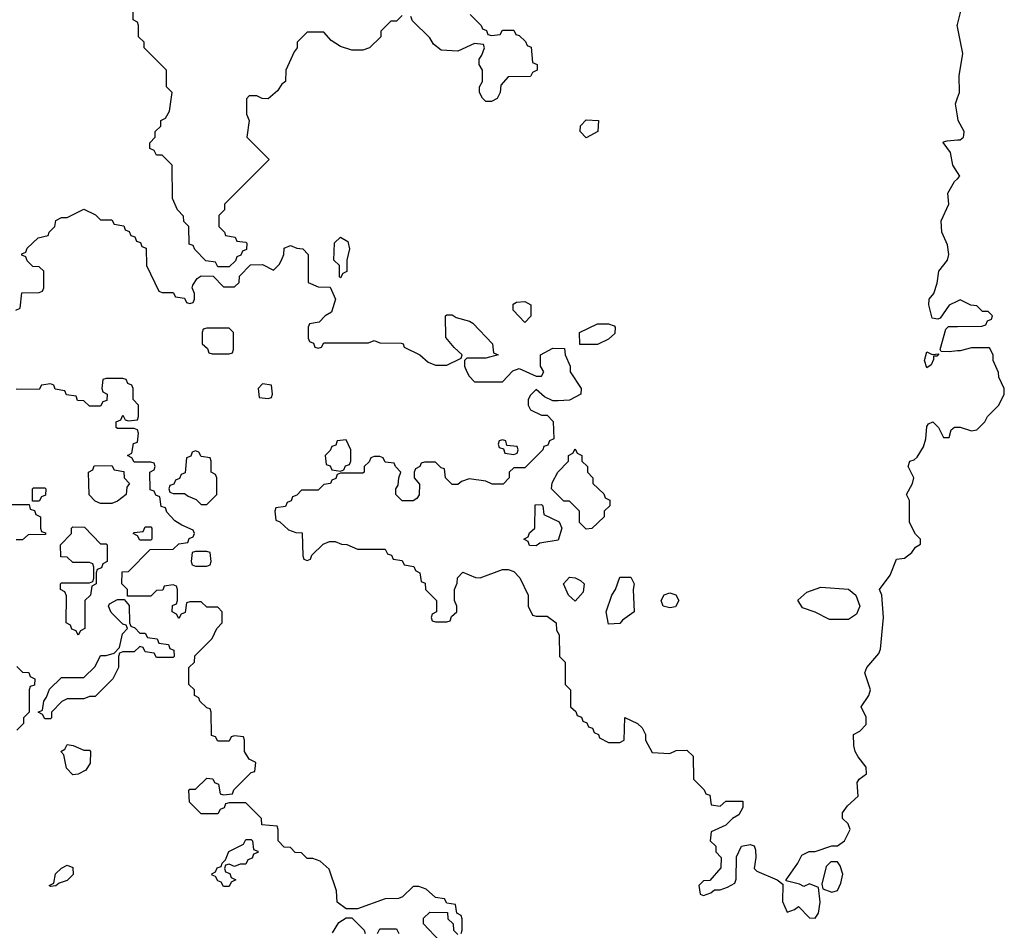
# Model space of a CAD drawing. Header units: inches. Extents: x 2701323 to 2964515, y 494916 to 722124.
# Tile 672 of 673: x 2916640 to 2920168, y 706109 to 709371. Entities that reach past the tile are written whole.
import ezdxf

# ---------------------------------------------------------------- set-up
doc = ezdxf.new("R2010")
doc.units = ezdxf.units.IN
doc.header["$MEASUREMENT"] = 0
doc.layers.add('C9710', color=7, linetype='Continuous')
doc.layers.add('C9720', color=7, linetype='Continuous')

msp = doc.modelspace()

# ---------------------------------------------------------------- linework, layer by layer
at = {"layer": 'C9710', "color": 2, "elevation": 2}
for points in [[(2918010, 709386), (2917990, 709366), (2917970, 709366), (2917934, 709330), (2917934, 709310), (2917894, 709270), (2917870, 709262), (2917830, 709262), (2917790, 709275.3), (2917756.4, 709296.4), (2917730, 709326), (2917670, 709326), (2917634, 709290), (2917634, 709270), (2917623.6, 709256.4), (2917594, 709190), (2917592, 709150), (2917579.6, 709140.4), (2917563.6, 709116.4), (2917530, 709088), (2917508.4, 709088.4), (2917490, 709098), (2917462, 709098), (2917452.7, 709087.3), (2917452.7, 709032.7), (2917462, 709010), (2917454, 708950), (2917534, 708870), (2917374, 708710), (2917374, 708690), (2917354, 708670), (2917354, 708630), (2917374, 708610), (2917378, 708598), (2917411.6, 708591.6), (2917418, 708578), (2917450, 708574), (2917454, 708570), (2917452.7, 708547.3), (2917438, 708542), (2917432.7, 708527.3), (2917418, 708522), (2917412.7, 708507.3), (2917390, 708486), (2917350, 708486), (2917342, 708502), (2917307.3, 708507.3), (2917267.3, 708547.3), (2917262, 708562), (2917247.3, 708567.3), (2917246, 708630), (2917228.4, 708648.4), (2917227.3, 708667.3), (2917206, 708690), (2917188, 708730), (2917186, 708850), (2917150, 708886), (2917130, 708886), (2917122, 708902), (2917106, 708910), (2917106, 708930), (2917126, 708950), (2917126, 708970), (2917146, 708990), (2917146, 709010), (2917162, 709018), (2917176.4, 709043.6), (2917186, 709110), (2917166, 709130), (2917166, 709190), (2917086, 709270), (2917086, 709290), (2917066, 709310), (2917066, 709350), (2917062, 709362), (2917046, 709370), (2917046, 709450)], [(2918254, 709390), (2918294, 709350), (2918298, 709338), (2918312.7, 709332.7), (2918318, 709318), (2918330, 709314), (2918362, 709318), (2918370, 709334), (2918410, 709334), (2918418, 709318), (2918430, 709314), (2918452.7, 709292.7), (2918458, 709278), (2918472.7, 709272.7), (2918478, 709218), (2918494, 709210), (2918494, 709190), (2918478, 709182), (2918470, 709168), (2918390, 709166), (2918363.6, 709136.4), (2918362, 709110), (2918351.2, 709088.9), (2918330, 709078), (2918310, 709078), (2918298, 709090), (2918288, 709110), (2918288, 709130), (2918298, 709150), (2918298, 709190), (2918286, 709210), (2918286, 709230), (2918296.4, 709243.6), (2918306, 709270), (2918302, 709282), (2918270, 709286), (2918210, 709258), (2918150, 709262), (2918123.1, 709283.1), (2918110, 709306), (2918047.3, 709367.3), (2918042, 709382)], [(2920000, 709345.1), (2919999, 709350), (2920000, 709354)], [(2920000, 709026.1), (2919992.7, 709070), (2920000, 709090.5)], [(2920000, 708823.9), (2919983.7, 708850), (2919975.5, 708895.5), (2919949.2, 708930.8), (2919950, 708934), (2919963.1, 708936.9), (2920000, 708940.1)], [(2920000, 708363), (2919970, 708348), (2919938, 708302), (2919930, 708298), (2919910, 708302), (2919897.2, 708350), (2919899, 708370), (2919915.3, 708390), (2919927.3, 708427.3), (2919934, 708470), (2919964, 708510), (2919969, 708530), (2919964.7, 708564.7), (2919944, 708610), (2919942, 708650), (2919968.7, 708710), (2919965.2, 708750), (2919990, 708791.3), (2920000, 708801.3)], [(2916626, 708330), (2916642, 708338), (2916647.3, 708392.7), (2916710, 708394), (2916722, 708398), (2916726, 708410), (2916726, 708470), (2916710, 708486), (2916687.3, 708487.3), (2916667.3, 708507.3), (2916662, 708522), (2916647.3, 708527.3), (2916647.3, 708532.7), (2916662, 708538), (2916667.3, 708552.7), (2916706, 708590), (2916742, 708598), (2916746, 708610), (2916766, 708630), (2916770, 708652), (2916790, 708662), (2916810, 708662), (2916870, 708692), (2916911.6, 708671.6), (2916930, 708654), (2916970, 708654), (2916978, 708638), (2917012.7, 708632.7), (2917018, 708618), (2917032.7, 708612.7), (2917038, 708598), (2917052.7, 708592.7), (2917058, 708578), (2917072.7, 708572.7), (2917078, 708558), (2917092.7, 708552.7), (2917094, 708490), (2917138, 708398), (2917150, 708394), (2917190, 708394), (2917198, 708378), (2917230, 708374), (2917238, 708358), (2917250, 708354), (2917262, 708358), (2917266, 708370), (2917266, 708390), (2917258, 708410), (2917260.4, 708419.6), (2917276.4, 708443.6), (2917290, 708454), (2917332.7, 708452.7), (2917370, 708414), (2917410, 708414), (2917426, 708430), (2917427.3, 708452.7), (2917467.3, 708492.7), (2917510, 708494), (2917550, 708474), (2917570, 708494), (2917578, 708510), (2917586, 708530), (2917587.3, 708552.7), (2917610, 708562), (2917632.7, 708552.7), (2917654, 708550), (2917674, 708530), (2917674, 708430), (2917710, 708414), (2917752.7, 708412.7), (2917772, 708370), (2917756.9, 708323.1), (2917734, 708310), (2917712.7, 708287.3), (2917678, 708282), (2917674, 708270), (2917674, 708230), (2917678, 708218), (2917692.7, 708212.7), (2917698, 708198), (2917710, 708194), (2917722, 708198), (2917730, 708214), (2917890, 708214), (2917910, 708222), (2917930, 708214), (2918007.3, 708212.7), (2918014, 708210), (2918018, 708198), (2918074, 708170), (2918103.6, 708143.6), (2918130, 708134), (2918170, 708134), (2918222, 708158), (2918226, 708170), (2918196.4, 708196.4), (2918167.3, 708232.7), (2918166, 708310), (2918170, 708314), (2918190, 708314), (2918203.6, 708303.6), (2918251.2, 708291.1), (2918263.6, 708283.6), (2918334, 708210), (2918338, 708178), (2918354, 708170), (2918310, 708158), (2918242, 708158), (2918234, 708150), (2918234, 708130), (2918242, 708110), (2918250, 708094), (2918270, 708074), (2918370, 708074), (2918407.3, 708112.7), (2918430, 708122), (2918490, 708094), (2918510, 708094), (2918518, 708110), (2918506, 708130), (2918506, 708170), (2918550, 708194), (2918592.7, 708192.7), (2918594, 708170), (2918612, 708130), (2918612, 708110), (2918651.3, 708050), (2918651, 708029), (2918610, 708008), (2918570, 708006), (2918550, 708006), (2918520.4, 708020.4), (2918490, 708046), (2918470, 708026), (2918462, 708010), (2918462, 707990), (2918470, 707974), (2918510, 707954), (2918530, 707954), (2918551.6, 707931.6), (2918554, 707870), (2918538, 707862), (2918532.7, 707847.3), (2918518, 707842), (2918514, 707830), (2918450, 707766), (2918410, 707766), (2918394, 707750), (2918394, 707730), (2918372.7, 707707.3), (2918332.7, 707707.3), (2918310, 707718), (2918250, 707726), (2918223.6, 707716.4), (2918210, 707706), (2918190, 707706), (2918166, 707730), (2918162, 707762), (2918150, 707766), (2918130, 707786), (2918090, 707786), (2918078, 707782), (2918074, 707770), (2918058, 707762), (2918054, 707750), (2918054, 707730), (2918072.7, 707707.3), (2918071.6, 707668.4), (2918063.6, 707656.4), (2918050, 707648), (2918010, 707648), (2917988, 707670), (2917988, 707690), (2917996.4, 707703.6), (2917998, 707730), (2918006, 707750), (2917986, 707770), (2917982, 707782), (2917950, 707786), (2917942, 707802), (2917930, 707806), (2917910, 707806), (2917898, 707802), (2917892.7, 707787.3), (2917874, 707770), (2917874, 707750), (2917870, 707746), (2917790, 707746), (2917778, 707742), (2917772.7, 707727.3), (2917758, 707722), (2917754, 707710), (2917730, 707706), (2917710, 707686), (2917650, 707686), (2917632.7, 707667.3), (2917618, 707662), (2917612.7, 707647.3), (2917598, 707642), (2917592.7, 707627.3), (2917558, 707622), (2917554, 707610), (2917558, 707578), (2917572.7, 707572.7), (2917603.6, 707543.6), (2917630, 707534), (2917652.7, 707532.7), (2917654, 707450), (2917658, 707438), (2917670, 707434), (2917682, 707438), (2917687.3, 707452.7), (2917727.3, 707492.7), (2917750, 707502), (2917770, 707502), (2917792.7, 707492.7), (2917811.6, 707491.6), (2917850, 707474), (2917950, 707474), (2917958, 707458), (2917972.7, 707452.7), (2917978, 707438), (2918010, 707434), (2918018, 707418), (2918052.7, 707412.7), (2918058, 707398), (2918074, 707390), (2918078, 707358), (2918092.7, 707352.7), (2918094, 707330), (2918134, 707290), (2918134, 707250), (2918118, 707242), (2918114, 707230), (2918118, 707218), (2918130, 707214), (2918170, 707214), (2918182, 707218), (2918187.3, 707232.7), (2918206, 707250), (2918206, 707270), (2918198, 707290), (2918198, 707330), (2918207.3, 707352.7), (2918208.4, 707371.6), (2918228.4, 707391.6), (2918272.7, 707372.7), (2918290, 707372), (2918370, 707402), (2918390, 707402), (2918410, 707394), (2918431.6, 707371.6), (2918462, 707310), (2918462, 707270), (2918478, 707238), (2918490, 707234), (2918530, 707234), (2918562, 707210), (2918563.6, 707183.6), (2918572.7, 707167.3), (2918574, 707090), (2918594, 707070), (2918594, 706990), (2918614, 706970), (2918614, 706910), (2918632.7, 706892.7), (2918638, 706878), (2918652.7, 706872.7), (2918658, 706858), (2918672.7, 706852.7), (2918678, 706838), (2918692.7, 706832.7), (2918698, 706818), (2918714, 706810), (2918718, 706798), (2918750, 706782), (2918790, 706782), (2918806, 706790), (2918808.4, 706871.6), (2918854, 706850), (2918870, 706834), (2918882, 706810), (2918882, 706790), (2918906.4, 706746.4), (2918970, 706742), (2918992.7, 706752.7), (2919030, 706754), (2919052.7, 706732.7), (2919054, 706650), (2919092.7, 706612.7), (2919098, 706598), (2919112.7, 706592.7), (2919118, 706558), (2919150, 706554), (2919170, 706572), (2919231.6, 706571.6), (2919231.6, 706548.4), (2919216.9, 706523.1), (2919194, 706510), (2919170, 706486), (2919118, 706462), (2919114, 706430), (2919134, 706410), (2919134, 706390), (2919154, 706370), (2919152.7, 706332.7), (2919112.7, 706287.3), (2919090, 706286), (2919074, 706270), (2919078, 706238), (2919090, 706234), (2919116.4, 706243.6), (2919130, 706254), (2919150, 706254), (2919176.4, 706263.6), (2919202, 706278), (2919207.3, 706292.7), (2919208.4, 706371.6), (2919226, 706410), (2919256.9, 706416.9), (2919271.2, 706411.1), (2919276.9, 706396.9), (2919278, 706370), (2919272, 706330), (2919281, 706321), (2919354, 706290), (2919374, 706274), (2919372.7, 706212.7), (2919390, 706174), (2919416.4, 706183.6), (2919430, 706194), (2919470, 706154), (2919490, 706152), (2919502, 706170), (2919508, 706210), (2919502, 706262), (2919470, 706275.3), (2919450, 706266), (2919434.6, 706274.6), (2919386, 706286), (2919386, 706290), (2919428.7, 706350), (2919442, 706378), (2919469, 706391), (2919490, 706391), (2919550, 706411.3), (2919570, 706412), (2919595.3, 706430), (2919615.3, 706470), (2919608, 706490), (2919588.7, 706510), (2919588.7, 706530), (2919605.6, 706554.4), (2919644, 706590), (2919641.2, 706638.8), (2919648, 706650), (2919674, 706670), (2919673.2, 706693.2), (2919644, 706730), (2919634, 706750), (2919628.4, 706771.6), (2919628, 706810), (2919650, 706822), (2919673.2, 706846.8), (2919672.7, 706872.7), (2919655.3, 706910), (2919682, 706950), (2919688, 706970), (2919668.8, 707031.1), (2919675.3, 707050), (2919718.9, 707101.1), (2919724.1, 707115.9), (2919735.1, 707230), (2919729.2, 707310), (2919721.2, 707330), (2919758.9, 707381.1), (2919782, 707438), (2919810, 707442), (2919837.2, 707462.8), (2919850, 707482), (2919867.3, 707492.7), (2919868, 707510), (2919850, 707528), (2919828, 707570), (2919828.8, 707648.9), (2919818, 707670), (2919839, 707710), (2919844, 707730), (2919824, 707770), (2919829, 707790), (2919845.2, 707794.8), (2919856, 707804), (2919878.9, 707841.1), (2919887, 707870), (2919890, 707914), (2919896.4, 707923.6), (2919912, 707930), (2919932, 707910), (2919950, 707874), (2919970, 707874), (2919978, 707902), (2919989.1, 707910.9), (2920000, 707910.9)], [(2920000, 708184.2), (2919970, 708181.2), (2919942, 708182), (2919938, 708190), (2919958, 708262), (2919968, 708272), (2920000, 708272.2)], [(2918222, 706098), (2918226, 706110), (2918226, 706150), (2918222, 706162), (2918206, 706170), (2918202, 706202), (2918170, 706206), (2918162, 706222), (2918130, 706226), (2918096.4, 706256.4), (2918070, 706266), (2918050, 706266), (2918011.3, 706228.7), (2917996.9, 706223.1), (2917950, 706222), (2917850, 706186), (2917810, 706186), (2917778, 706210), (2917775.3, 706250), (2917748.4, 706328.4), (2917716.4, 706356.4), (2917690, 706366), (2917670, 706366), (2917650, 706386), (2917627.3, 706387.3), (2917610, 706406), (2917587.3, 706407.3), (2917566, 706430), (2917566, 706470), (2917562, 706482), (2917507.3, 706487.3), (2917506, 706510), (2917450, 706566), (2917390, 706566), (2917378, 706562), (2917372.7, 706547.3), (2917358, 706542), (2917350, 706526), (2917290, 706526), (2917248.4, 706568.4), (2917246, 706610), (2917250, 706614), (2917270, 706614), (2917310, 706654), (2917331.6, 706651.6), (2917338, 706638), (2917352.7, 706632.7), (2917358, 706598), (2917370, 706594), (2917402, 706598), (2917407.3, 706612.7), (2917470, 706674), (2917482, 706678), (2917486, 706710), (2917462, 706722), (2917446, 706750), (2917446, 706790), (2917442, 706802), (2917410, 706806), (2917398, 706802), (2917390, 706786), (2917350, 706786), (2917342, 706802), (2917327.3, 706807.3), (2917326, 706890), (2917322, 706902), (2917310, 706906), (2917286, 706930), (2917282, 706942), (2917266, 706950), (2917266, 706970), (2917246, 706990), (2917246, 707050), (2917266, 707070), (2917267.3, 707092.7), (2917330, 707154), (2917346, 707190), (2917366, 707210), (2917366, 707250), (2917350, 707266), (2917310, 707266), (2917290, 707286), (2917250, 707286), (2917238, 707282), (2917232.7, 707247.3), (2917218, 707242), (2917210, 707226), (2917202, 707242), (2917186, 707250), (2917187.3, 707272.7), (2917202, 707278), (2917206, 707290), (2917206, 707330), (2917202, 707342), (2917190, 707346), (2917158, 707342), (2917152.7, 707327.3), (2917130, 707326), (2917110, 707306), (2917026, 707306), (2917026, 707330), (2917006, 707350), (2917007.3, 707392.7), (2917030, 707394), (2917107.3, 707472.7), (2917190, 707474), (2917210, 707494), (2917242, 707498), (2917247.3, 707512.7), (2917262, 707518), (2917266, 707530), (2917262, 707542), (2917220.4, 707560.4), (2917196.4, 707576.4), (2917167.3, 707607.3), (2917162, 707622), (2917147.3, 707627.3), (2917142, 707662), (2917127.3, 707667.3), (2917122, 707682), (2917107.3, 707687.3), (2917106, 707750), (2917122, 707758), (2917126, 707770), (2917122, 707782), (2917110, 707786), (2917050, 707786), (2917042, 707802), (2917026, 707810), (2917042, 707818), (2917047.3, 707852.7), (2917062, 707858), (2917066, 707890), (2917062, 707902), (2917050, 707906), (2916990, 707906), (2916986, 707910), (2916986, 707930), (2917002, 707938), (2917010, 707954), (2917018, 707938), (2917030, 707934), (2917062, 707938), (2917066, 707950), (2917066, 707990), (2917046, 708010), (2917046, 708050), (2917042, 708062), (2917027.3, 708067.3), (2917022, 708082), (2917010, 708086), (2916950, 708086), (2916938, 708082), (2916934, 708050), (2916938, 708038), (2916954, 708030), (2916952.7, 708007.3), (2916938, 708002), (2916930, 707986), (2916890, 707986), (2916870, 708006), (2916847.3, 708007.3), (2916842, 708022), (2916807.3, 708027.3), (2916802, 708042), (2916767.3, 708047.3), (2916762, 708062), (2916750, 708066), (2916718, 708062), (2916710, 708046), (2916627.3, 708047.3)], [(2916610, 707634), (2916674, 707634), (2916678, 707618), (2916692.7, 707612.7), (2916698, 707598), (2916714, 707590), (2916714, 707550), (2916718, 707538), (2916732.7, 707532.7), (2916732.7, 707527.3), (2916670, 707526), (2916650, 707508), (2916627.3, 707507.3)], [(2916630, 707054), (2916650, 707034), (2916672.7, 707032.7), (2916678, 707018), (2916694, 707010), (2916692.7, 706987.3), (2916678, 706982), (2916674, 706970), (2916674, 706890), (2916654, 706870), (2916654, 706850), (2916630, 706826)], [(2918146, 706070), (2918087.3, 706132.7), (2918087.3, 706152.7), (2918110, 706174), (2918172.7, 706172.7), (2918174, 706150), (2918192.7, 706132.7), (2918194, 706110), (2918210, 706094)], [(2917760.4, 706099.6), (2917783.1, 706136.9), (2917810, 706154), (2917830, 706154), (2917874, 706110), (2917878, 706098)], [(2917922, 706098), (2917930, 706114), (2917990, 706114), (2917998, 706098)]]:
    msp.add_lwpolyline(points, dxfattribs=at)
for points in [[(2918670, 708948), (2918648, 708970), (2918649.1, 708990.9), (2918670, 709012), (2918714, 709010), (2918712, 708970)], [(2917790, 708446), (2917786, 708450), (2917786, 708490), (2917766, 708510), (2917768.4, 708571.6), (2917790, 708592), (2917816, 708576), (2917822, 708550), (2917812, 708510), (2917811.6, 708468.4), (2917798, 708462)], [(2918450, 708286), (2918408, 708330), (2918408.4, 708351.6), (2918420.4, 708359.6), (2918450, 708362), (2918471.3, 708350), (2918471.2, 708308.9)], [(2917390, 708266), (2917310, 708266), (2917298, 708262), (2917294, 708250), (2917294, 708210), (2917312.7, 708192.7), (2917318, 708178), (2917330, 708174), (2917390, 708174), (2917402, 708178), (2917406, 708190), (2917406, 708250)], [(2918647.3, 708207.3), (2918646, 708250), (2918710, 708282), (2918750, 708282), (2918770, 708274), (2918774, 708270), (2918772.7, 708247.3), (2918750, 708226), (2918710, 708208)], [(2919910, 708172), (2919934, 708174), (2919926, 708166), (2919914, 708166), (2919914, 708154), (2919905.4, 708134.6), (2919890, 708124), (2919882, 708150), (2919890, 708181)], [(2917510, 708066), (2917494, 708050), (2917498, 708018), (2917530, 708014), (2917542, 708018), (2917546, 708030), (2917542, 708062)], [(2917810, 707866), (2917778, 707862), (2917772.7, 707847.3), (2917758, 707842), (2917752.7, 707827.3), (2917734, 707810), (2917738, 707778), (2917752.7, 707772.7), (2917758, 707758), (2917790, 707754), (2917802, 707758), (2917807.3, 707772.7), (2917822, 707778), (2917826, 707790), (2917826, 707830)], [(2918370, 707866), (2918358, 707862), (2918354, 707850), (2918358, 707838), (2918374, 707834), (2918378, 707818), (2918410, 707814), (2918422, 707818), (2918426, 707830), (2918422, 707842), (2918386, 707846), (2918382, 707862)], [(2917270, 707826), (2917258, 707822), (2917252.7, 707807.3), (2917238, 707802), (2917232.7, 707747.3), (2917218, 707742), (2917212.7, 707727.3), (2917198, 707722), (2917192.7, 707707.3), (2917178, 707702), (2917174, 707690), (2917178, 707678), (2917190, 707674), (2917230, 707674), (2917243.6, 707663.6), (2917272.7, 707652.7), (2917290, 707634), (2917310, 707634), (2917346, 707670), (2917346, 707730), (2917342, 707742), (2917326, 707750), (2917326, 707790), (2917322, 707802), (2917290, 707806), (2917282, 707822)], [(2918670, 707546), (2918646, 707570), (2918646, 707610), (2918610, 707646), (2918590, 707646), (2918546, 707690), (2918548.4, 707711.6), (2918568, 707750), (2918606, 707790), (2918606, 707810), (2918622, 707818), (2918630, 707834), (2918638, 707818), (2918654, 707810), (2918654, 707790), (2918674, 707770), (2918674, 707750), (2918694, 707730), (2918694, 707710), (2918732.7, 707672.7), (2918738, 707658), (2918754, 707650), (2918754, 707630), (2918734, 707610), (2918734, 707590), (2918690, 707548)], [(2916930, 707638), (2916910, 707646), (2916888.4, 707668.4), (2916886, 707750), (2916902, 707758), (2916907.3, 707772.7), (2916970, 707774), (2916978, 707758), (2917012.7, 707752.7), (2917014, 707730), (2917034, 707710), (2917023.6, 707696.4), (2917022, 707670), (2916990, 707646), (2916970, 707638)], [(2916686, 707646), (2916686, 707690), (2916690, 707694), (2916730, 707694), (2916734, 707690), (2916732.7, 707667.3), (2916718, 707662), (2916710, 707646)], [(2918490, 707486), (2918467.3, 707487.3), (2918462, 707502), (2918446, 707510), (2918462, 707518), (2918467.3, 707532.7), (2918486, 707550), (2918487.3, 707632.7), (2918510, 707634), (2918514, 707630), (2918518, 707598), (2918572.7, 707572.7), (2918582, 707550), (2918570, 707506), (2918503.6, 707496.4)], [(2916930, 707494), (2916950, 707494), (2916954, 707490), (2916954, 707430), (2916938, 707422), (2916932.7, 707407.3), (2916918, 707402), (2916914, 707390), (2916914, 707350), (2916898, 707342), (2916894, 707310), (2916874, 707290), (2916874, 707190), (2916858, 707182), (2916850, 707166), (2916842, 707182), (2916827.3, 707187.3), (2916822, 707202), (2916806, 707210), (2916807.3, 707307.3), (2916802, 707322), (2916786, 707330), (2916786, 707350), (2916790, 707354), (2916890, 707354), (2916902, 707358), (2916906, 707370), (2916906, 707410), (2916902, 707422), (2916890, 707426), (2916830, 707426), (2916810, 707446), (2916787.3, 707447.3), (2916786, 707490), (2916826, 707530), (2916826, 707550), (2916830, 707554), (2916872.7, 707552.7)], [(2917070, 707506), (2917062, 707522), (2917046, 707530), (2917050, 707534), (2917082, 707538), (2917090, 707554), (2917110, 707554), (2917114, 707550), (2917114, 707510), (2917110, 707506)], [(2917310, 707466), (2917270, 707466), (2917258, 707462), (2917254, 707430), (2917258, 707418), (2917270, 707414), (2917310, 707414), (2917322, 707418), (2917326, 707430), (2917322, 707462)], [(2918630, 707288), (2918606, 707310), (2918588, 707350), (2918610, 707374), (2918630, 707372), (2918650, 707362), (2918662, 707350), (2918659.6, 707320.4)], [(2918750, 707206), (2918742, 707250), (2918762, 707310), (2918775.3, 707330), (2918790, 707374), (2918830, 707374), (2918842, 707350), (2918838, 707330), (2918842, 707250), (2918799.6, 707220.4), (2918790, 707208)], [(2919542, 707222), (2919490, 707248.7), (2919444.7, 707264.7), (2919428.4, 707291.6), (2919460.2, 707319.8), (2919510, 707338), (2919610, 707331.3), (2919636, 707310), (2919650.8, 707270), (2919638, 707242), (2919610, 707222)], [(2918970, 707264), (2918946, 707270), (2918938, 707290), (2918948.8, 707311.1), (2918970, 707318), (2918991.2, 707311.1), (2919002, 707290), (2918990, 707268)], [(2917070, 707174), (2917090, 707174), (2917098, 707158), (2917132.7, 707152.7), (2917138, 707138), (2917172.7, 707132.7), (2917178, 707118), (2917192.7, 707112.7), (2917194, 707090), (2917190, 707086), (2917130, 707086), (2917122, 707102), (2917090, 707106), (2917082, 707122), (2917070, 707126), (2917050, 707106), (2917010, 707106), (2916998, 707102), (2916994, 707090), (2916994, 707050), (2916974, 707010), (2916910, 706946), (2916890, 706946), (2916870, 706938), (2916810, 706938), (2916791.3, 706928.7), (2916754, 706890), (2916754, 706870), (2916750, 706866), (2916730, 706866), (2916722, 706882), (2916706, 706890), (2916722, 706898), (2916726, 706930), (2916736.4, 706943.6), (2916747.3, 706972.7), (2916790, 707014), (2916870, 707014), (2916910, 707054), (2916930, 707094), (2916950, 707094), (2916978, 707102), (2916998, 707122), (2917008.4, 707171.6), (2917026, 707190), (2917022, 707202), (2917010, 707206), (2916967.3, 707247.3), (2916958, 707270), (2916962, 707278), (2916990, 707294), (2917014, 707294), (2917032.7, 707272.7), (2917034, 707210), (2917038, 707198), (2917052.7, 707192.7)], [(2916870, 706754), (2916890, 706754), (2916894, 706750), (2916892.7, 706707.3), (2916876.9, 706683.1), (2916850, 706668), (2916830, 706666), (2916808, 706690), (2916798, 706738), (2916788, 706750), (2916802, 706758), (2916810, 706774), (2916831.6, 706771.6)], [(2917410, 706338), (2917390, 706346), (2917378, 706342), (2917374, 706330), (2917378, 706318), (2917392.7, 706312.7), (2917398, 706298), (2917414, 706290), (2917398, 706282), (2917390, 706266), (2917370, 706266), (2917362, 706282), (2917350, 706286), (2917342, 706302), (2917330, 706306), (2917328.4, 706311.6), (2917342, 706318), (2917347.3, 706332.7), (2917362, 706338), (2917366, 706350), (2917378, 706362), (2917388.8, 706391.1), (2917442, 706418), (2917450, 706434), (2917470, 706434), (2917474, 706430), (2917478, 706398), (2917492.7, 706392.7), (2917492.7, 706387.3), (2917478, 706382), (2917472.7, 706367.3), (2917458, 706362), (2917450, 706346), (2917430, 706346)], [(2919570, 706354), (2919546, 706354), (2919530, 706338), (2919514, 706274), (2919518, 706258), (2919550, 706246), (2919570, 706252), (2919582, 706278), (2919589.2, 706310), (2919580.2, 706340.2)], [(2916750, 706266), (2916746, 706270), (2916762, 706278), (2916768.8, 706311.1), (2916790, 706332), (2916810, 706342), (2916830, 706334), (2916831.2, 706308.9), (2916810, 706288), (2916782, 706278), (2916770, 706268)]]:
    msp.add_lwpolyline(points, close=True, dxfattribs=at)
at = {"layer": 'C9720', "color": 2, "elevation": 2}
for points in [[(2920000, 709354), (2920024, 709450), (2920024, 709470), (2920004, 709510), (2920000, 709526)], [(2920000, 709090.5), (2920007, 709110), (2920006.6, 709170), (2920019.3, 709250), (2920000, 709345.1)], [(2920000, 708940.1), (2920010, 708941), (2920022, 708950), (2920023.1, 708956.9), (2920024, 708970), (2920002.7, 709010), (2920000, 709026.1)], [(2920000, 708801.3), (2920008.7, 708810), (2920000, 708823.9)], [(2920000, 708272.2), (2920087.3, 708272.7), (2920102, 708278), (2920107.3, 708292.7), (2920122, 708298), (2920126, 708310), (2920110, 708326), (2920090, 708326), (2920070, 708346), (2920048.4, 708348.4), (2920010, 708368), (2920000, 708363)], [(2920000, 707910.9), (2920010, 707911), (2920050, 707898), (2920070, 707902), (2920098, 707930), (2920108, 707950), (2920148, 707990), (2920168, 708030), (2920168, 708050), (2920148, 708090), (2920147.3, 708107.3), (2920128, 708150), (2920128, 708170), (2920115.3, 708195.3), (2920050, 708195.3), (2920010, 708185.2), (2920000, 708184.2)]]:
    msp.add_lwpolyline(points, dxfattribs=at)

doc.saveas('drawing.dxf')
